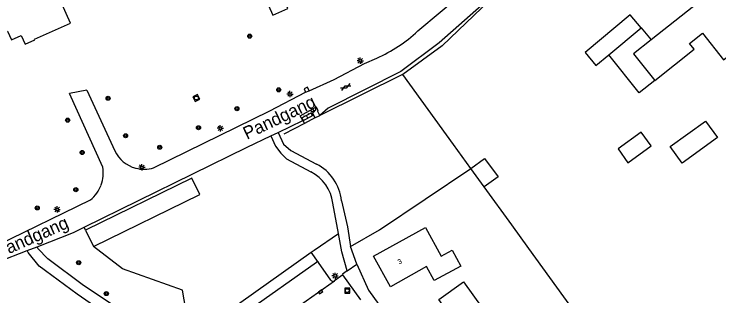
# Model space of a CAD drawing. Extents: x 136000 to 138005, y 398500 to 400500.
# Drawn here: x 137696.2 to 137834.2, y 399777 to 399832.1 of the extents above; entities that cross this region are included whole.
import ezdxf

# ---------------------------------------------------------------- set-up
doc = ezdxf.new("R2010")
doc.units = 0
for name, color, linetype in [('gg-afsc-erfafscheiding', 7, 'Continuous'), ('gg-afsc-hekwerk', 7, 'Continuous'), ('gg-afsc-muur', 7, 'Continuous'), ('gg-anno-huisnummerreeks BGT', 7, 'Continuous'), ('gg-anno-openbare ruimte label', 7, 'Continuous'), ('gg-bbg-bijgebouw', 7, 'Continuous'), ('gg-bbg-gedigitaliseerde bebouwing', 7, 'Continuous'), ('gg-bbg-gedigitaliseerde bijgebouw', 7, 'Continuous'), ('gg-bbg-hoofdgebouw', 7, 'Continuous'), ('gg-bbg-luifel en loopbrug', 7, 'Continuous'), ('gg-bbg-overig bouwwerk', 7, 'Continuous'), ('gg-knt-verharding', 7, 'Continuous'), ('gg-knt-verharding nz', 7, 'Continuous'), ('gt-grn-groengrens', 7, 'Continuous'), ('gt-grn-vlakafsluiter', 7, 'Continuous'), ('gt-grn-weggrens', 7, 'Continuous'), ('gt-symb-boom', 7, 'Continuous'), ('gt-symb-gesloten verharding', 7, 'Continuous'), ('gt-symb-klinker verharding', 7, 'Continuous'), ('gt-symb-kolk', 7, 'Continuous'), ('gt-symb-lichtmast', 7, 'Continuous'), ('gt-symb-rioolschacht', 7, 'Continuous')]:
    doc.layers.add(name, color=color, linetype=linetype)

# ---------------------------------------------------------------- blocks, each defined once
blk = doc.blocks.new('gt0-KOLK')
at = {"layer": 'gt-symb-kolk'}
blk.add_lwpolyline([(0, 0), (0.37, 0), (0.37, 0.4), (-0.38, 0.4), (-0.38, 0), (0, 0)], dxfattribs=at)
blk = doc.blocks.new('gt0-RS')
at = {"layer": 'gt-symb-rioolschacht'}
blk.add_lwpolyline([(-0.5, -0.5), (0.5, -0.5), (0.5, 0.5), (-0.5, 0.5)], close=True, dxfattribs=at)
blk.add_circle((0, 0), 0.375, dxfattribs=at)
blk = doc.blocks.new('gt0-LMAST')
at = {"layer": 'gt-symb-lichtmast'}
for p, q in [((-0.18, 0.17), (-0.45, 0.44)), ((-0.01, 0.25), (-0.01, 0.62)), ((0.17, 0.17), (0.44, 0.44)), ((-0.26, 0), (-0.63, 0)), ((-0.18, -0.18), (-0.45, -0.45)), ((-0.01, -0.25), (-0.01, -0.63)), ((0.44, -0.45), (0.17, -0.18)), ((0.24, 0), (0.62, 0))]:
    blk.add_line(p, q, dxfattribs=at)
blk.add_circle((-0.01, 0), 0.25, dxfattribs=at)
blk = doc.blocks.new('gt0-BOOM')
at = {"layer": 'gt-symb-boom'}
for radius in [0.4, 0.2]:
    blk.add_circle((0, 0), radius, dxfattribs=at)
blk = doc.blocks.new('gt0-GESVH1')
at = {"layer": 'gt-symb-gesloten verharding'}
for p, q in [((-0.99, -0.26), (0.01, 0.24)), ((0.01, -0.26), (-0.99, 0.24)), ((0.01, 0.24), (1.01, -0.26)), ((1.01, 0.24), (0.01, -0.26))]:
    blk.add_line(p, q, dxfattribs=at)
blk = doc.blocks.new('gt0-KL1')
at = {"layer": 'gt-symb-klinker verharding'}
for p, q in [((-1.15, 0.3), (1.15, 0.3)), ((-1, -0.3), (-1, 0.3)), ((-0.5, 0.3), (-0.5, 0.45)), ((0, -0.3), (0, 0.3)), ((0.5, 0.3), (0.5, 0.45)), ((1, -0.3), (1, 0.3)), ((-1.15, -0.3), (1.15, -0.3)), ((-0.5, -0.45), (-0.5, -0.3)), ((0.5, -0.45), (0.5, -0.3))]:
    blk.add_line(p, q, dxfattribs=at)

msp = doc.modelspace()

# ---------------------------------------------------------------- linework, layer by layer
at = {"layer": 'gg-afsc-erfafscheiding'}
for p, q in [((137755.04, 399811.82), (137753.01, 399810.76)), ((137753.01, 399810.76), (137748.96, 399808.66))]:
    msp.add_line(p, q, dxfattribs=at)
for points in [[(137818.94, 399858.66), (137808.31, 399850.4), (137803.43, 399846.23), (137789.3, 399834.93), (137779.96, 399825.94), (137772.29, 399820.33)], [(137772.29, 399820.33), (137772.23, 399820.29), (137756, 399812.27)], [(137785.6, 399801.95), (137782.2, 399806.65), (137772.29, 399820.33)], [(137850.97, 399711.72), (137849.26, 399714.1), (137844.85, 399720.23), (137829.7, 399741.15), (137825.52, 399746.91), (137821.02, 399753.11), (137812.57, 399764.75), (137802.42, 399778.75), (137796.98, 399786.25), (137793.61, 399790.91), (137788.23, 399798.33)]]:
    msp.add_lwpolyline(points, dxfattribs=at)
at = {"layer": 'gg-afsc-hekwerk'}
msp.add_line((137767.72, 399789.92), (137785.6, 399801.95), dxfattribs=at)
at = {"layer": 'gg-afsc-muur'}
msp.add_line((137753.24, 399816.84), (137753.94, 399817.14), dxfattribs=at)
msp.add_lwpolyline([(137753.94, 399817.14), (137753.63, 399817.85), (137752.94, 399817.54), (137753.24, 399816.84)], dxfattribs=at)
at = {"layer": 'gg-bbg-bijgebouw'}
msp.add_line((137710.16, 399789.88), (137711.72, 399786.68), dxfattribs=at)
msp.add_lwpolyline([(137711.72, 399786.68), (137732.53, 399796.86), (137730.97, 399800.06), (137710.16, 399789.88)], dxfattribs=at)
at = {"layer": 'gg-bbg-gedigitaliseerde bebouwing'}
msp.add_line((137834.75, 399838.05), (137820.91, 399827.07), dxfattribs=at)
for points in [[(137707.22, 399830.39), (137702.18, 399841.64), (137703.1, 399842.07), (137701.24, 399846.05), (137699.53, 399845.26), (137697.79, 399849), (137708.79, 399854.13), (137703.5, 399865.47), (137724.14, 399874.84), (137725.1, 399872.71), (137727.79, 399873.92), (137735.69, 399856.42)], [(137821.6, 399819.13), (137829.33, 399825.27), (137828.44, 399826.39), (137830.95, 399828.39), (137835.06, 399823.21), (137842.1, 399828.79)], [(137820.91, 399827.07), (137817.46, 399824.34), (137821.6, 399819.13)]]:
    msp.add_lwpolyline(points, dxfattribs=at)
at = {"layer": 'gg-bbg-gedigitaliseerde bijgebouw'}
msp.add_line((137812.62, 399824.17), (137818.92, 399829.44), dxfattribs=at)
for points in [[(137818.92, 399829.44), (137816.78, 399831.99), (137807.96, 399824.61)], [(137807.96, 399824.61), (137810.1, 399822.06), (137812.62, 399824.17)], [(137831.53, 399811.21), (137833.87, 399807.97), (137826.98, 399802.99), (137824.64, 399806.23), (137831.53, 399811.21)]]:
    msp.add_lwpolyline(points, dxfattribs=at)
at = {"layer": 'gg-bbg-hoofdgebouw'}
for points in [[(137744.51, 399837.1), (137746.85, 399831.9), (137749.75, 399833.21), (137747.41, 399838.41), (137744.51, 399837.1)], [(137653.27, 399835.42), (137657.33, 399826.4), (137656.52, 399826.04), (137658.38, 399821.9), (137659.18, 399822.26), (137663.54, 399812.53), (137669.83, 399815.38), (137669.76, 399815.54), (137673.38, 399817.12), (137672.64, 399818.8), (137694.86, 399828.82), (137695.65, 399827.1), (137697.52, 399827.96), (137698.3, 399826.24), (137700.2, 399827.11), (137700.15, 399827.21), (137707.22, 399830.39)], [(137769.84, 399778.8), (137766.52, 399784.8), (137776.7, 399790.42), (137779.81, 399784.77), (137781.92, 399785.93), (137783.62, 399782.85), (137778.45, 399780.01), (137776.93, 399782.74), (137769.84, 399778.8)], [(137776.15, 399770.16), (137781.16, 399773.78), (137779.34, 399776.3), (137784.13, 399779.74), (137789.62, 399772.14)]]:
    msp.add_lwpolyline(points, dxfattribs=at)
at = {"layer": 'gg-bbg-luifel en loopbrug'}
for p, q in [((137818.92, 399829.44), (137820.91, 399827.07)), ((137788.23, 399798.33), (137785.6, 399801.95))]:
    msp.add_line(p, q, dxfattribs=at)
for points in [[(137821.6, 399819.13), (137818.54, 399816.71), (137812.62, 399824.17)], [(137814.42, 399805.77), (137816.37, 399803.06), (137820.92, 399806.35), (137818.97, 399809.05), (137814.42, 399805.77)], [(137785.6, 399801.95), (137788.3, 399803.91), (137790.92, 399800.28), (137788.23, 399798.33)]]:
    msp.add_lwpolyline(points, dxfattribs=at)
at = {"layer": 'gg-bbg-overig bouwwerk'}
msp.add_line((137755.04, 399811.82), (137756, 399812.27), dxfattribs=at)
for points in [[(137756, 399812.27), (137755.59, 399813.19), (137755.68, 399813.23), (137755.35, 399813.93), (137754.68, 399813.62)], [(137754.68, 399813.62), (137754.93, 399813.02), (137754.57, 399812.84), (137755.04, 399811.82)]]:
    msp.add_lwpolyline(points, dxfattribs=at)
at = {"layer": 'gg-knt-verharding'}
for p, q in [((137713.54, 399802.18), (137707.04, 399816.63)), ((137710.38, 399817.28), (137715.86, 399805.4)), ((137747.85, 399808.99), (137752.67, 399811.3)), ((137752.67, 399811.3), (137753.01, 399810.76)), ((137746.42, 399808.3), (137747.85, 399808.99)), ((137662.78, 399772.36), (137711.14, 399795.79)), ((137759.66, 399789.2), (137758.57, 399795.14)), ((137707.81, 399789.41), (137709.89, 399790.43)), ((137763.25, 399783.21), (137762.06, 399786.66)), ((137731.62, 399766.9), (137755.35, 399783.6)), ((137758.18, 399780.07), (137755.76, 399783.53)), ((137761.38, 399781.89), (137763.25, 399783.21)), ((137760.54, 399781.13), (137758.89, 399779.93)), ((137764.04, 399776.24), (137760.54, 399781.13))]:
    msp.add_line(p, q, dxfattribs=at)
for points in [[(137775.24, 399828.83), (137801.44, 399850.8), (137812.06, 399860.09), (137814, 399861.66)], [(137816.71, 399859.43), (137807.37, 399851.47), (137804.04, 399848.91), (137803.41, 399847.07), (137789.3, 399835.34), (137779.4, 399826.53), (137771.86, 399820.91), (137757.64, 399813.74), (137756, 399812.27)], [(137753.94, 399817.14), (137758.81, 399819.37), (137764.78, 399822.45), (137767.19, 399823.52)], [(137723.48, 399802.05), (137746.25, 399813.2), (137753.24, 399816.84)], [(137752.67, 399811.3), (137752.15, 399812.22), (137754.68, 399813.62)], [(137709.89, 399790.43), (137741.83, 399806.11), (137746.42, 399808.3)], [(137746.42, 399808.3), (137747.38, 399806.3), (137748.4, 399804.91), (137749.49, 399803.85), (137754.24, 399801.25)], [(137747.85, 399808.99), (137748.94, 399806.71), (137750.37, 399805.44), (137755.4, 399802.81)], [(137760.26, 399795.62), (137761.44, 399790.52), (137762.06, 399786.66)], [(137761.38, 399781.89), (137760.31, 399785.63), (137759.66, 399789.2)], [(137730.15, 399768.03), (137728.17, 399769.18), (137724.35, 399770.8), (137717.49, 399773.87), (137709.78, 399779.07), (137702.74, 399784.25), (137700.78, 399786.3), (137700.65, 399786.64)], [(137727.69, 399766.67), (137724.12, 399768.58), (137716.34, 399771.93), (137708.52, 399777.32), (137701.08, 399782.85), (137698.91, 399785.48), (137698.75, 399785.91)], [(137763.25, 399783.21), (137765.55, 399778.1), (137800.11, 399730.32), (137800.18, 399730.37), (137833.71, 399683.99), (137834.26, 399683.27), (137835.07, 399683.85)], [(137761.38, 399781.89), (137760.46, 399781.24), (137760.54, 399781.13)]]:
    msp.add_lwpolyline(points, dxfattribs=at)
for centre, radius, start, end in [((137755.6, 399849.86), 28.77, 293.7527, 313.0371), ((137721.64, 399808.2), 6.42, 205.9036, 254.9287), ((137751.06, 399794.64), 9.25, 6.117, 62.0287), ((137706.81, 399801.07), 6.82, 339.6961, 9.3688), ((137721.64, 399808.21), 6.43, 254.9122, 286.5904), ((137750.82, 399794.24), 7.8, 6.6216, 64.0144), ((137706.79, 399801.08), 6.85, 309.4351, 339.6907), ((137755.52, 399783.35), 0.299, 37.8746, 124.4418), ((137758.61, 399780.37), 0.519, 214.7165, 302.9435)]:
    msp.add_arc(centre, radius, start, end, dxfattribs=at)
at = {"layer": 'gg-knt-verharding nz'}
msp.add_lwpolyline([(137733.84, 399762.31), (137740.03, 399766.65), (137758.89, 399779.93)], dxfattribs=at)
at = {"layer": 'gt-grn-groengrens'}
for p in [(137736.36, 399772.84), (137755.76, 399783.53)]:
    msp.add_line(p, (137754.33, 399785.56), dxfattribs=at)
for points in [[(137754.33, 399785.56), (137754.89, 399785.95), (137759.66, 399789.2)], [(137736.36, 399772.84), (137729.77, 399774.36), (137729.11, 399778.11), (137717.37, 399782.29), (137711.72, 399786.68)]]:
    msp.add_lwpolyline(points, dxfattribs=at)
at = {"layer": 'gt-grn-vlakafsluiter'}
for p, q in [((137710.38, 399817.28), (137707.04, 399816.63)), ((137710.16, 399789.88), (137709.89, 399790.43)), ((137762.06, 399786.66), (137767.72, 399789.92))]:
    msp.add_line(p, q, dxfattribs=at)
at = {"layer": 'gt-grn-weggrens'}
for p, q in [((137700.65, 399786.64), (137707.81, 399789.41)), ((137698.75, 399785.91), (137700.65, 399786.64)), ((137692.95, 399783.67), (137698.75, 399785.91))]:
    msp.add_line(p, q, dxfattribs=at)

# ---------------------------------------------------------------- block references
at = {"layer": 'gt-symb-boom'}
for p in [(137742.3, 399827.81), (137747.99, 399817.32), (137714.56, 399815.67), (137739.8, 399813.63), (137706.65, 399811.38), (137732.27, 399809.9), (137718, 399808.33), (137724.68, 399806.08), (137709.49, 399805.06), (137708.25, 399797.79), (137700.7, 399794.22), (137708.81, 399783.49), (137714.23, 399777.46)]:
    msp.add_blockref('gt0-BOOM', p, dxfattribs=at)
at = {"layer": 'gt-symb-gesloten verharding', "rotation": 27.000654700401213}
msp.add_blockref('gt0-GESVH1', (137761.09, 399817.9), dxfattribs=at)
at = {"layer": 'gt-symb-klinker verharding', "rotation": 27.89727103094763}
msp.add_blockref('gt0-KL1', (137753.56, 399812.06), dxfattribs=at)
at = {"layer": 'gt-symb-kolk', "rotation": -144.84600822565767}
msp.add_blockref('gt0-KOLK', (137756.06, 399777.95), dxfattribs=at)
at = {"layer": 'gt-symb-lichtmast'}
for p in [(137763.95, 399823.01), (137750.19, 399816.5), (137736.55, 399809.8), (137721.2, 399802.16), (137704.59, 399793.93), (137759.03, 399780.93)]:
    msp.add_blockref('gt0-LMAST', p, dxfattribs=at)
at = {"layer": 'gt-symb-rioolschacht', "rotation": -64.49606097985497}
msp.add_blockref('gt0-RS', (137731.86, 399815.72), dxfattribs=at)
at = {"layer": 'gt-symb-rioolschacht'}
msp.add_blockref('gt0-RS', (137761.4, 399778.04), dxfattribs=at)

# ---------------------------------------------------------------- texts
at = {"layer": 'gg-anno-huisnummerreeks BGT'}
msp.add_text('3', height=1, rotation=29, dxfattribs=at).set_placement((137771.58, 399783.11))
at = {"layer": 'gg-anno-openbare ruimte label'}
for rotation, p in [(25.6, (137741.75, 399807.54)), (23.7, (137693.12, 399784.29))]:
    msp.add_text('Pandgang', height=2.5, rotation=rotation, dxfattribs=at).set_placement(p)

doc.saveas('drawing.dxf')
